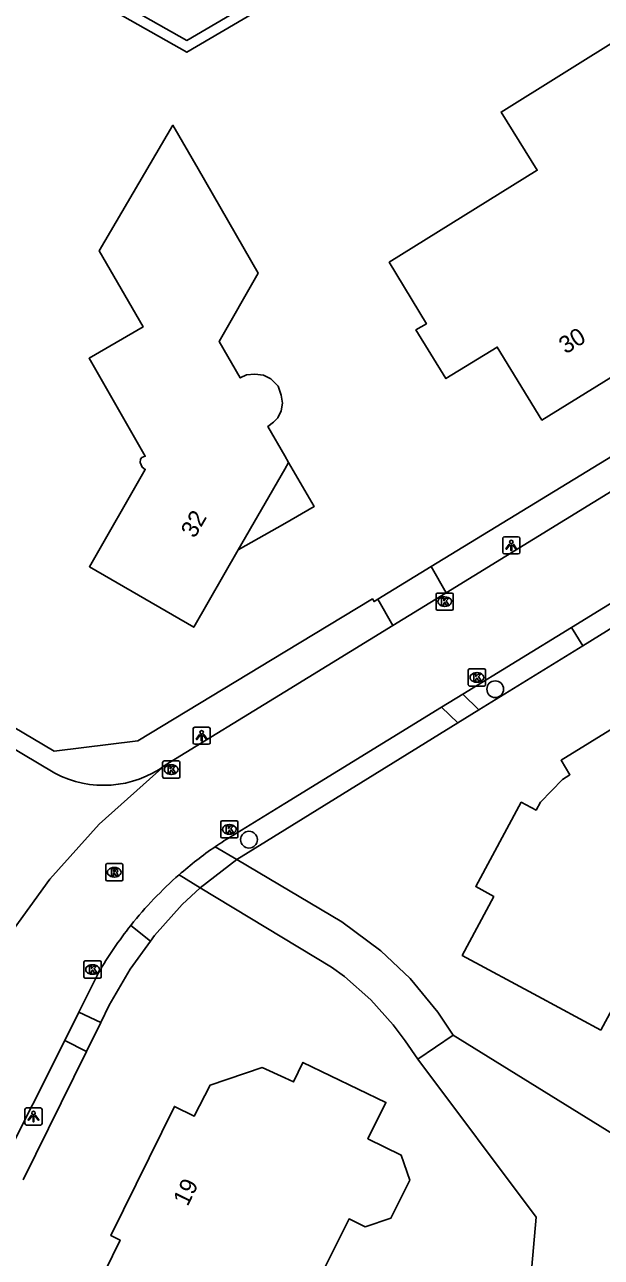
# Model space of a CAD drawing. Extents: x 157321 to 158827, y 386650 to 388532.
# Drawn here: x 158484.8 to 158518.5, y 387341 to 387412.9 of the extents above; entities that cross this region are included whole.
import ezdxf

# ---------------------------------------------------------------- set-up
doc = ezdxf.new("R2010")
doc.units = 0
for name, color, linetype in [('IMGEO_Boom', 7, 'Continuous'), ('IMGEO_Groenvoorziening', 7, 'Continuous'), ('IMGEO_Haag', 7, 'Continuous'), ('IMGEO_Kolk', 7, 'Continuous'), ('IMGEO_Lichtpunt', 7, 'Continuous'), ('IMGEO_Loofbos', 7, 'Continuous'), ('IMGEO_Pand', 7, 'Continuous'), ('IMGEO_Pand_nummerreeks', 7, 'Continuous'), ('IMGEO_Pand_overbouw', 7, 'Continuous'), ('IMGEO_Rijbaan_lokaal_gesloten', 7, 'Continuous'), ('IMGEO_Rioolput', 7, 'Continuous'), ('IMGEO_Voetpad_halfverhard', 7, 'Continuous'), ('IMGEO_Voetpad_open', 7, 'Continuous')]:
    doc.layers.add(name, color=color, linetype=linetype)

msp = doc.modelspace()

# ---------------------------------------------------------------- linework, layer by layer
at = {"layer": 'IMGEO_Boom'}
for centre in [(158512.271, 387374.148), (158497.918, 387365.377)]:
    msp.add_circle(centre, 0.489, dxfattribs=at)
at = {"layer": 'IMGEO_Groenvoorziening'}
for points in [[(158508.534, 387381.3), (158524.046, 387390.77)], [(158465.976, 387382.752), (158469.093, 387380.903), (158486.569, 387370.539), (158491.441, 387371.134), (158500, 387376.321), (158505.117, 387379.421), (158505.213, 387379.264), (158505.424, 387379.394)], [(158511.312, 387372.945), (158517.37, 387376.688)], [(158497.206, 387364.219), (158500, 387365.954), (158510.084, 387372.186)], [(158492.17, 387359.458), (158492.41, 387359.788), (158494.031, 387361.59), (158495.082, 387362.576)], [(158491.035, 387360.379), (158492.17, 387359.458)], [(158492.17, 387359.458), (158490.987, 387357.827), (158489.776, 387355.727), (158489.274, 387354.71)], [(158484.75, 387345.542), (158488.446, 387353.031)]]:
    msp.add_lwpolyline(points, dxfattribs=at)
at = {"layer": 'IMGEO_Haag'}
for points in [[(158584.563, 387468.318), (158543.324, 387440.773), (158521.662, 387428.056), (158494.287, 387411.985), (158456.919, 387433.122), (158474.091, 387469.589), (158474.218, 387469.858), (158513.945, 387450.624), (158541.018, 387503.71), (158543.052, 387507.571), (158545.853, 387514.572), (158504.851, 387527.98)], [(158584.563, 387468.318), (158584.837, 387467.763), (158543.643, 387440.264), (158521.966, 387427.539), (158494.298, 387411.296), (158449.816, 387436.438), (158450.151, 387437.004), (158456.345, 387433.425), (158473.549, 387469.845), (158473.934, 387470.662), (158513.677, 387451.42), (158540.486, 387503.986), (158542.506, 387507.823), (158545.059, 387514.2), (158504.611, 387527.428)]]:
    msp.add_lwpolyline(points, dxfattribs=at)
at = {"layer": 'IMGEO_Kolk'}
for p, q in [((158508.824, 387378.833), (158508.824, 387379.685)), ((158508.899, 387379.759), (158509.751, 387379.759)), ((158509.825, 387379.685), (158509.825, 387378.833)), ((158509.335, 387378.979), (158509.31, 387378.979)), ((158509.312, 387379.539), (158509.337, 387379.539)), ((158509.751, 387378.759), (158508.899, 387378.759)), ((158510.778, 387375.337), (158511.63, 387375.337)), ((158510.703, 387374.411), (158510.703, 387375.263)), ((158511.191, 387375.117), (158511.216, 387375.117)), ((158511.704, 387375.263), (158511.704, 387374.411)), ((158511.63, 387374.337), (158510.778, 387374.337)), ((158511.214, 387374.557), (158511.189, 387374.557)), ((158492.887, 387369.04), (158492.887, 387369.892)), ((158492.962, 387369.966), (158493.814, 387369.966)), ((158493.375, 387369.746), (158493.4, 387369.746)), ((158493.888, 387369.892), (158493.888, 387369.04)), ((158493.814, 387368.966), (158492.962, 387368.966)), ((158493.398, 387369.186), (158493.373, 387369.186)), ((158496.273, 387365.549), (158496.273, 387366.401)), ((158496.348, 387366.475), (158497.2, 387366.475)), ((158496.761, 387366.255), (158496.786, 387366.255)), ((158497.274, 387366.401), (158497.274, 387365.549)), ((158497.2, 387365.475), (158496.348, 387365.475)), ((158496.784, 387365.695), (158496.759, 387365.695)), ((158488.301, 387357.379), (158488.301, 387358.231)), ((158488.376, 387358.305), (158489.228, 387358.305)), ((158488.789, 387358.085), (158488.814, 387358.085)), ((158489.302, 387358.231), (158489.302, 387357.379)), ((158488.812, 387357.525), (158488.787, 387357.525)), ((158489.228, 387357.305), (158488.376, 387357.305))]:
    msp.add_line(p, q, dxfattribs=at)
for points in [[(158508.824, 387378.833), (158508.824, 387379.685)], [(158508.899, 387379.759), (158509.751, 387379.759)], [(158509.825, 387379.685), (158509.825, 387378.833)], [(158509.145, 387379.459), (158509.268, 387379.459), (158509.268, 387379.308), (158509.398, 387379.459), (158509.562, 387379.459), (158509.416, 387379.308), (158509.569, 387379.059), (158509.417, 387379.059), (158509.332, 387379.223), (158509.268, 387379.156), (158509.268, 387379.059), (158509.145, 387379.059), (158509.145, 387379.459)], [(158509.751, 387378.759), (158508.899, 387378.759)], [(158510.778, 387375.337), (158511.63, 387375.337)], [(158510.703, 387374.411), (158510.703, 387375.263)], [(158511.024, 387375.037), (158511.147, 387375.037), (158511.147, 387374.886), (158511.277, 387375.037), (158511.441, 387375.037), (158511.295, 387374.886), (158511.448, 387374.637), (158511.296, 387374.637), (158511.211, 387374.801), (158511.147, 387374.734), (158511.147, 387374.637), (158511.024, 387374.637), (158511.024, 387375.037)], [(158511.704, 387375.263), (158511.704, 387374.411)], [(158511.63, 387374.337), (158510.778, 387374.337)], [(158492.887, 387369.04), (158492.887, 387369.892)], [(158492.962, 387369.966), (158493.814, 387369.966)], [(158493.208, 387369.666), (158493.331, 387369.666), (158493.331, 387369.515), (158493.461, 387369.666), (158493.625, 387369.666), (158493.479, 387369.515), (158493.632, 387369.266), (158493.48, 387369.266), (158493.395, 387369.43), (158493.331, 387369.363), (158493.331, 387369.266), (158493.208, 387369.266), (158493.208, 387369.666)], [(158493.888, 387369.892), (158493.888, 387369.04)], [(158493.814, 387368.966), (158492.962, 387368.966)], [(158496.273, 387365.549), (158496.273, 387366.401)], [(158496.348, 387366.475), (158497.2, 387366.475)], [(158496.594, 387366.175), (158496.717, 387366.175), (158496.717, 387366.024), (158496.847, 387366.175), (158497.011, 387366.175), (158496.865, 387366.024), (158497.018, 387365.775), (158496.866, 387365.775), (158496.781, 387365.939), (158496.717, 387365.872), (158496.717, 387365.775), (158496.594, 387365.775), (158496.594, 387366.175)], [(158497.274, 387366.401), (158497.274, 387365.549)], [(158497.2, 387365.475), (158496.348, 387365.475)], [(158488.301, 387357.379), (158488.301, 387358.231)], [(158488.376, 387358.305), (158489.228, 387358.305)], [(158489.302, 387358.231), (158489.302, 387357.379)], [(158488.622, 387358.005), (158488.745, 387358.005), (158488.745, 387357.854), (158488.875, 387358.005), (158489.039, 387358.005), (158488.893, 387357.854), (158489.046, 387357.605), (158488.894, 387357.605), (158488.809, 387357.769), (158488.745, 387357.702), (158488.745, 387357.605), (158488.622, 387357.605), (158488.622, 387358.005)], [(158489.228, 387357.305), (158488.376, 387357.305)]]:
    msp.add_lwpolyline(points, dxfattribs=at)
for centre, start, end in [((158508.901, 387379.683), 91.55205, 178.44795), ((158508.901, 387379.683), 91.55205, 178.44795), ((158509.749, 387379.683), 1.55205, 88.44795), ((158509.749, 387379.683), 1.55205, 88.44795), ((158508.901, 387378.835), 181.55205, 268.44795), ((158508.901, 387378.835), 181.55205, 268.44795), ((158509.749, 387378.835), 271.55205, 358.44795), ((158509.749, 387378.835), 271.55205, 358.44795), ((158510.78, 387375.261), 91.55205, 178.44795), ((158510.78, 387375.261), 91.55205, 178.44795), ((158511.628, 387375.261), 1.55205, 88.44795), ((158511.628, 387375.261), 1.55205, 88.44795), ((158510.78, 387374.413), 181.55205, 268.44795), ((158510.78, 387374.413), 181.55205, 268.44795), ((158511.628, 387374.413), 271.55205, 358.44795), ((158511.628, 387374.413), 271.55205, 358.44795), ((158492.964, 387369.89), 91.55205, 178.44795), ((158492.964, 387369.89), 91.55205, 178.44795), ((158493.812, 387369.89), 1.55205, 88.44795), ((158493.812, 387369.89), 1.55205, 88.44795), ((158492.964, 387369.042), 181.55205, 268.44795), ((158492.964, 387369.042), 181.55205, 268.44795), ((158493.812, 387369.042), 271.55205, 358.44795), ((158493.812, 387369.042), 271.55205, 358.44795), ((158496.35, 387366.399), 91.55205, 178.44795), ((158496.35, 387366.399), 91.55205, 178.44795), ((158497.198, 387366.399), 1.55205, 88.44795), ((158497.198, 387366.399), 1.55205, 88.44795), ((158496.35, 387365.551), 181.55205, 268.44795), ((158496.35, 387365.551), 181.55205, 268.44795), ((158497.198, 387365.551), 271.55205, 358.44795), ((158497.198, 387365.551), 271.55205, 358.44795), ((158488.378, 387358.229), 91.55205, 178.44795), ((158488.378, 387358.229), 91.55205, 178.44795), ((158489.226, 387358.229), 1.55205, 88.44795), ((158489.226, 387358.229), 1.55205, 88.44795), ((158488.378, 387357.381), 181.55205, 268.44795), ((158488.378, 387357.381), 181.55205, 268.44795), ((158489.226, 387357.381), 271.55205, 358.44795), ((158489.226, 387357.381), 271.55205, 358.44795)]:
    msp.add_arc(centre, 0.0765, start, end, dxfattribs=at)
for centre, major_axis, ratio, start_param, end_param in [((158509.311, 387379.259), (-0.387, 0.002), 0.722429, 4.712389, 7.853982), ((158509.336, 387379.259), (-0.39, 0.002), 0.717154, 1.570796, 4.712389), ((158511.19, 387374.837), (-0.387, 0.002), 0.722429, 4.712389, 7.853982), ((158511.215, 387374.837), (-0.39, 0.002), 0.717154, 1.570796, 4.712389), ((158493.374, 387369.466), (-0.387, 0.002), 0.722429, 4.712389, 7.853982), ((158493.399, 387369.466), (-0.39, 0.002), 0.717154, 1.570796, 4.712389), ((158496.76, 387365.975), (-0.387, 0.002), 0.722429, 4.712389, 7.853982), ((158496.785, 387365.975), (-0.39, 0.002), 0.717154, 1.570796, 4.712389), ((158488.788, 387357.805), (-0.387, 0.002), 0.722429, 4.712389, 7.853982), ((158488.813, 387357.805), (-0.39, 0.002), 0.717154, 1.570796, 4.712389)]:
    msp.add_ellipse(centre, major_axis=major_axis, ratio=ratio, start_param=start_param, end_param=end_param, dxfattribs=at)
at = {"layer": 'IMGEO_Lichtpunt'}
for p, q in [((158512.709, 387382.942), (158512.709, 387382.135)), ((158512.709, 387382.942), (158512.709, 387382.135)), ((158513.611, 387383.037), (158512.803, 387383.037)), ((158513.611, 387383.037), (158512.803, 387383.037)), ((158513.705, 387382.135), (158513.705, 387382.942)), ((158513.705, 387382.135), (158513.705, 387382.942)), ((158512.803, 387382.041), (158513.611, 387382.041)), ((158512.803, 387382.041), (158513.611, 387382.041)), ((158494.661, 387371.84), (158494.661, 387371.033)), ((158494.661, 387371.84), (158494.661, 387371.033)), ((158495.563, 387371.935), (158494.755, 387371.935)), ((158495.563, 387371.935), (158494.755, 387371.935)), ((158495.657, 387371.033), (158495.657, 387371.84)), ((158495.657, 387371.033), (158495.657, 387371.84)), ((158494.755, 387370.939), (158495.563, 387370.939)), ((158494.755, 387370.939), (158495.563, 387370.939)), ((158484.86, 387349.636), (158484.86, 387348.829)), ((158484.86, 387349.636), (158484.86, 387348.829)), ((158485.762, 387349.731), (158484.954, 387349.731)), ((158485.762, 387349.731), (158484.954, 387349.731)), ((158485.856, 387348.829), (158485.856, 387349.636)), ((158485.856, 387348.829), (158485.856, 387349.636)), ((158484.954, 387348.735), (158485.762, 387348.735)), ((158484.954, 387348.735), (158485.762, 387348.735))]:
    msp.add_line(p, q, dxfattribs=at)
for points in [[(158513.083, 387382.606), (158513.122, 387382.578), (158512.934, 387382.316), (158512.896, 387382.343), (158513.083, 387382.606)], [(158513.185, 387382.558), (158513.232, 387382.558), (158513.232, 387382.236), (158513.185, 387382.236), (158513.185, 387382.558)], [(158513.295, 387382.578), (158513.333, 387382.605), (158513.52, 387382.343), (158513.481, 387382.315), (158513.295, 387382.578)], [(158495.035, 387371.504), (158495.074, 387371.476), (158494.886, 387371.214), (158494.848, 387371.241), (158495.035, 387371.504)], [(158495.137, 387371.456), (158495.184, 387371.456), (158495.184, 387371.134), (158495.137, 387371.134), (158495.137, 387371.456)], [(158495.247, 387371.476), (158495.285, 387371.503), (158495.472, 387371.241), (158495.433, 387371.213), (158495.247, 387371.476)], [(158485.234, 387349.3), (158485.273, 387349.272), (158485.085, 387349.01), (158485.047, 387349.037), (158485.234, 387349.3)], [(158485.336, 387349.252), (158485.383, 387349.252), (158485.383, 387348.93), (158485.336, 387348.93), (158485.336, 387349.252)], [(158485.446, 387349.272), (158485.484, 387349.299), (158485.671, 387349.037), (158485.632, 387349.009), (158485.446, 387349.272)]]:
    msp.add_lwpolyline(points, dxfattribs=at)
for centre in [(158513.208, 387382.74), (158495.16, 387371.638), (158485.359, 387349.434)]:
    msp.add_circle(centre, 0.0994, dxfattribs=at)
for centre, start, end in [((158512.803, 387382.942), 90, 180), ((158512.803, 387382.942), 90, 180), ((158513.611, 387382.942), 0, 90), ((158513.611, 387382.942), 0, 90), ((158512.803, 387382.135), 180, 270), ((158512.803, 387382.135), 180, 270), ((158513.611, 387382.135), 270, 0), ((158513.611, 387382.135), 270, 360), ((158494.755, 387371.84), 90, 180), ((158494.755, 387371.84), 90, 180), ((158495.563, 387371.84), 0, 90), ((158495.563, 387371.84), 0, 90), ((158494.755, 387371.033), 180, 270), ((158494.755, 387371.033), 180, 270), ((158495.563, 387371.033), 270, 0), ((158495.563, 387371.033), 270, 360), ((158484.954, 387349.636), 90, 180), ((158484.954, 387349.636), 90, 180), ((158485.762, 387349.636), 0, 90), ((158485.762, 387349.636), 0, 90), ((158484.954, 387348.829), 180, 270), ((158484.954, 387348.829), 180, 270), ((158485.762, 387348.829), 270, 0), ((158485.762, 387348.829), 270, 360)]:
    msp.add_arc(centre, 0.0946, start, end, dxfattribs=at)
at = {"layer": 'IMGEO_Loofbos'}
for points in [[(158611.984, 387290.709), (158509.825, 387353.977)], [(158507.763, 387352.568), (158514.653, 387343.352), (158508.114, 387268.788), (158498.767, 387264.756)]]:
    msp.add_lwpolyline(points, dxfattribs=at)
at = {"layer": 'IMGEO_Pand'}
for points in [[(158523.712, 387405.953), (158519.595, 387403.363), (158519.223, 387403.129), (158519.641, 387402.467), (158520.012, 387402.7), (158521.78, 387399.89), (158519.22, 387398.31), (158521.81, 387394.06), (158514.99, 387389.85), (158512.39, 387394.1), (158509.4, 387392.27), (158507.65, 387395.1), (158508.258, 387395.468), (158506.09, 387399.05), (158514.722, 387404.415), (158512.611, 387407.812), (158519.811, 387412.288), (158521.09, 387410.211), (158523.712, 387405.953)], [(158499.88, 387390.836), (158499.789, 387390.388), (158499.591, 387389.979), (158499.34, 387389.727), (158499.01, 387389.47), (158500, 387387.758), (158500.222, 387387.374), (158500, 387386.988), (158497.29, 387382.27), (158494.7, 387377.76), (158488.62, 387381.29), (158491.87, 387386.97), (158491.69, 387387.092), (158491.574, 387387.366), (158491.603, 387387.567), (158491.682, 387387.655), (158491.87, 387387.74), (158488.6, 387393.45), (158491.747, 387395.277), (158489.194, 387399.718), (158493.483, 387407.039), (158494.95, 387404.49), (158498.45, 387398.41), (158496.18, 387394.42), (158497.41, 387392.31), (158497.781, 387392.491), (158498.255, 387392.531), (158498.767, 387392.473), (158499.187, 387392.244), (158499.62, 387391.828), (158499.802, 387391.308), (158499.88, 387390.836)], [(158518.43, 387354.26), (158514.748, 387356.252), (158510.35, 387358.63), (158512.19, 387362.06), (158511.14, 387362.64), (158513.791, 387367.562), (158514.655, 387367.098), (158514.901, 387367.556), (158516.183, 387368.894), (158516.625, 387369.167), (158516.105, 387370.01), (158520.87, 387372.95), (158521.51, 387371.92), (158526.01, 387374.7), (158528.631, 387370.442), (158532.99, 387363.36), (158527.61, 387360.08), (158525.45, 387363.56), (158523.25, 387362.2), (158522.01, 387360.89), (158518.43, 387354.26)], [(158487.722, 387336.546), (158490.41, 387342.021), (158489.871, 387342.285), (158493.57, 387349.82), (158494.72, 387349.25), (158495.65, 387351.05), (158498.68, 387352.08), (158500, 387351.485), (158500.52, 387351.25), (158501.06, 387352.39), (158505.9, 387350.05), (158504.853, 387347.933), (158506.795, 387346.973), (158507.287, 387345.52), (158506.192, 387343.305), (158504.691, 387342.798), (158503.756, 387343.26), (158501.494, 387338.723)]]:
    msp.add_lwpolyline(points, dxfattribs=at)
at = {"layer": 'IMGEO_Pand_overbouw'}
msp.add_lwpolyline([(158497.29, 387382.27), (158500, 387383.821), (158501.71, 387384.8), (158500.222, 387387.374), (158500, 387386.988)], close=True, dxfattribs=at)
at = {"layer": 'IMGEO_Rijbaan_lokaal_gesloten'}
for points in [[(158524.93, 387389.315), (158509.408, 387379.777)], [(158465.439, 387381.853), (158468.553, 387379.998), (158486.601, 387369.249)], [(158516.713, 387377.751), (158522.559, 387381.342)], [(158509.408, 387379.777), (158506.299, 387377.867)], [(158493.035, 387369.715), (158500, 387373.995), (158506.299, 387377.867)], [(158510.376, 387373.86), (158516.713, 387377.751)], [(158509.147, 387373.104), (158510.376, 387373.86)], [(158496.975, 387365.629), (158500, 387367.487), (158509.147, 387373.104)], [(158482.797, 387358.225), (158486.312, 387363.076), (158489.191, 387366.281), (158493.035, 387369.715)], [(158488.003, 387355.32), (158489.149, 387357.61)], [(158487.176, 387353.667), (158488.003, 387355.32)], [(158483.439, 387346.198), (158487.176, 387353.667)]]:
    msp.add_lwpolyline(points, dxfattribs=at)
for centre, radius, start, end in [((158489.444, 387374.646), 6.1, 242.22268, 306.06246), ((158508.626, 387346.559), 22.347, 121.42278, 124.55011), ((158508.848, 387346.199), 22.77, 124.49615, 131.20479), ((158508.895, 387346.171), 22.822, 131.24704, 141.49595), ((158508.9, 387346.184), 22.818, 141.53061, 149.95087)]:
    msp.add_arc(centre, radius, start, end, dxfattribs=at)
at = {"layer": 'IMGEO_Rioolput'}
for p, q in [((158489.568, 387363.052), (158489.568, 387363.904)), ((158489.643, 387363.978), (158490.495, 387363.978)), ((158490.569, 387363.904), (158490.569, 387363.052)), ((158490.079, 387363.198), (158490.054, 387363.198)), ((158490.056, 387363.758), (158490.081, 387363.758)), ((158490.495, 387362.978), (158489.643, 387362.978))]:
    msp.add_line(p, q, dxfattribs=at)
for points in [[(158489.568, 387363.052), (158489.568, 387363.904)], [(158489.643, 387363.978), (158490.495, 387363.978)], [(158490.569, 387363.904), (158490.569, 387363.052)], [(158490.157, 387363.676), (158489.905, 387363.678), (158489.905, 387363.278)], [(158489.905, 387363.278), (158490.029, 387363.278), (158490.029, 387363.44), (158490.04, 387363.44)], [(158490.083, 387363.597), (158490.029, 387363.597), (158490.029, 387363.516)], [(158490.029, 387363.516), (158490.081, 387363.516)], [(158490.087, 387363.411), (158490.158, 387363.278), (158490.298, 387363.278), (158490.233, 387363.404)], [(158490.495, 387362.978), (158489.643, 387362.978)]]:
    msp.add_lwpolyline(points, dxfattribs=at)
for centre, radius, start, end in [((158489.645, 387363.902), 0.0765, 91.55205, 178.44795), ((158489.645, 387363.902), 0.0765, 91.55205, 178.44795), ((158490.493, 387363.902), 0.0765, 1.55205, 88.44795), ((158490.493, 387363.902), 0.0765, 1.55205, 88.44795), ((158490.039, 387363.387), 0.0533, 26.02933, 88.69889), ((158490.065, 387363.705), 0.19, 274.7715, 282.96867), ((158490.089, 387363.501), 0.0964, 77.00612, 93.18647), ((158490.103, 387363.558), 0.0378, 276.66336, 79.67722), ((158490.156, 387363.566), 0.109, 350.36119, 89.41601), ((158490.154, 387363.566), 0.112, 277.58423, 350.98172), ((158490.138, 387363.351), 0.108, 29.51342, 73.79051), ((158489.645, 387363.054), 0.0765, 181.55205, 268.44795), ((158489.645, 387363.054), 0.0765, 181.55205, 268.44795), ((158490.493, 387363.054), 0.0765, 271.55205, 358.44795), ((158490.493, 387363.054), 0.0765, 271.55205, 358.44795)]:
    msp.add_arc(centre, radius, start, end, dxfattribs=at)
for centre, major_axis, ratio, start_param, end_param in [((158490.055, 387363.478), (-0.387, 0.002), 0.722429, 4.712389, 7.853982), ((158490.08, 387363.478), (-0.39, 0.002), 0.717154, 1.570796, 4.712389)]:
    msp.add_ellipse(centre, major_axis=major_axis, ratio=ratio, start_param=start_param, end_param=end_param, dxfattribs=at)
at = {"layer": 'IMGEO_Voetpad_halfverhard'}
for points in [[(158495.952, 387364.965), (158497.206, 387364.219)], [(158495.082, 387362.576), (158497.206, 387364.219)], [(158497.206, 387364.219), (158503.332, 387360.575), (158505.599, 387358.895), (158507.321, 387357.282), (158508.934, 387355.319), (158509.825, 387353.977)], [(158495.082, 387362.576), (158493.848, 387363.33)], [(158507.763, 387352.568), (158507.025, 387353.649), (158506.33, 387354.577), (158505.011, 387356.042), (158503.479, 387357.406), (158502.737, 387357.939), (158495.082, 387362.576)], [(158509.825, 387353.977), (158507.763, 387352.568)]]:
    msp.add_lwpolyline(points, dxfattribs=at)
at = {"layer": 'IMGEO_Voetpad_open'}
for points in [[(158505.424, 387379.394), (158508.534, 387381.3)], [(158509.408, 387379.777), (158508.534, 387381.3)], [(158517.37, 387376.688), (158523.203, 387380.293)], [(158506.299, 387377.867), (158505.424, 387379.394)], [(158517.37, 387376.688), (158516.713, 387377.751)], [(158510.376, 387373.86), (158511.312, 387372.945)], [(158509.147, 387373.104), (158510.084, 387372.186)], [(158510.084, 387372.186), (158511.312, 387372.945)], [(158489.274, 387354.71), (158488.003, 387355.32)], [(158489.274, 387354.71), (158488.446, 387353.031)], [(158488.446, 387353.031), (158487.176, 387353.667)]]:
    msp.add_lwpolyline(points, dxfattribs=at)

# ---------------------------------------------------------------- texts
at = {"layer": 'IMGEO_Pand_nummerreeks'}
for s, rotation, p in [('30', 31.68712, (158516.376, 387393.667)), ('32', 60.13192, (158494.752, 387382.909)), ('19', 63.85316, (158494.341, 387343.948))]:
    msp.add_text(s, height=1, rotation=rotation, dxfattribs=at).set_placement(p)

doc.saveas('drawing.dxf')
